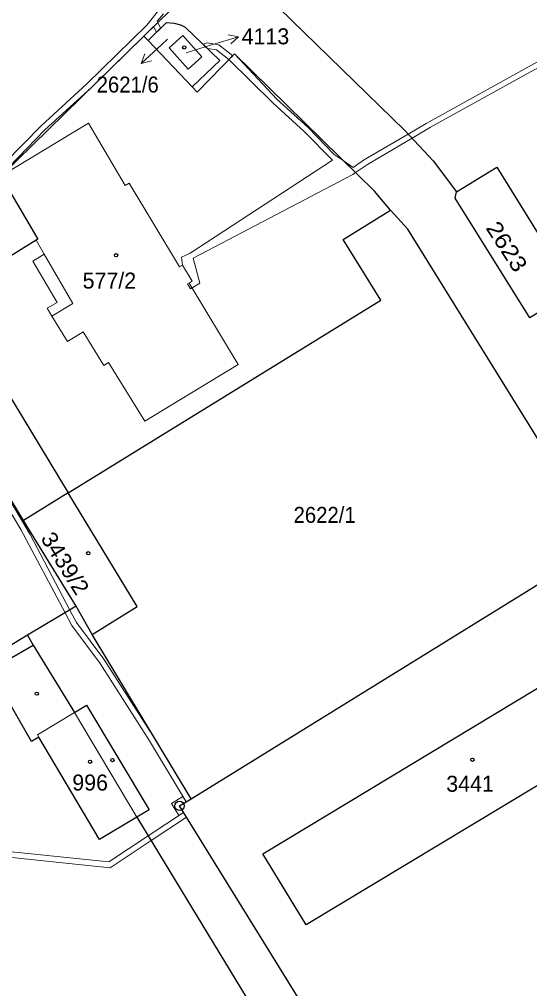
# Model space of a CAD drawing. Extents: x -679733 to -673243, y -1075091 to -1066557.
# Drawn here: x -676074.1 to -676019.9, y -1072275.6 to -1072172.5 of the extents above; entities that cross this region are included whole.
import ezdxf
from ezdxf.enums import TextEntityAlignment as Align

# ---------------------------------------------------------------- set-up
doc = ezdxf.new("R2010")
doc.units = 0
doc.header["$LTSCALE"] = 0.68
for name, color, linetype, lineweight in [('1', 7, 'Continuous', 25), ('13', 7, 'Continuous', 13), ('4', 7, 'Continuous', 13), ('5', 7, 'Continuous', 25), ('7', 7, 'Continuous', 13), ('8', 7, 'Continuous', 25)]:
    doc.layers.add(name, color=color, linetype=linetype, lineweight=lineweight)
doc.layers.add('2', color=7, linetype='Continuous')

msp = doc.modelspace()

# ---------------------------------------------------------------- linework, layer by layer
at = {"layer": '1'}
for p, q in [((-676060.88, -1072174.31), (-676046.51, -1072160.26)), ((-676060.44, -1072174.77), (-676058.49, -1072172.86)), ((-676068.92, -1072222.89), (-676073.68, -1072225.83)), ((-676055.87, -1072255.44), (-676012.06, -1072228.33))]:
    msp.add_line(p, q, dxfattribs=at)
for points in [[(-676046.51, -1072160.26), (-676045.38, -1072170.12), (-676046.52, -1072171.3), (-676033.13, -1072184.36), (-676030.14, -1072187.59), (-676027.64, -1072190.88)], [(-676058.49, -1072172.86), (-676057.66, -1072172.92), (-676056.99, -1072173.1), (-676056.5, -1072173.36), (-676052.79, -1072176.89), (-676055.76, -1072179.69)], [(-676034.65, -1072192.81), (-676036.38, -1072190.81), (-676051.24, -1072176.19), (-676055.21, -1072180.26), (-676055.76, -1072179.69), (-676060.44, -1072174.77), (-676060.88, -1072174.31), (-676076.09, -1072189.19)], [(-676027.64, -1072190.88), (-676023.35, -1072188.23), (-676015.2, -1072201.4), (-676012.56, -1072205.66), (-676006, -1072216.3), (-676000.77, -1072224.76), (-675966.99, -1072203.87)], [(-676076.09, -1072189.19), (-676072.14, -1072195.9), (-676072.34, -1072196.02), (-676079.86, -1072200.68), (-676077.85, -1072203.99), (-676079.72, -1072205.04), (-676068.92, -1072222.89)], [(-676015.2, -1072201.4), (-676019.85, -1072204.29), (-676027.79, -1072191.56), (-676027.64, -1072190.88)], [(-676068.92, -1072222.89), (-676035.71, -1072202.38), (-676039.69, -1072195.93), (-676034.65, -1072192.81)], [(-676012.06, -1072228.33), (-676032.81, -1072194.85), (-676034.65, -1072192.81)], [(-676068.07, -1072234.95), (-676073.68, -1072225.83), (-676084.49, -1072207.92), (-676088.36, -1072201.21)], [(-676066.37, -1072237.96), (-676061.6, -1072234.99), (-676068.92, -1072222.89)], [(-676014.12, -1072325.69), (-676057.08, -1072256.19), (-676055.87, -1072255.44), (-676066.37, -1072237.96), (-676068.07, -1072234.95), (-676073.26, -1072238.04), (-676072.64, -1072239.08)], [(-676073.26, -1072238.04), (-676077.2, -1072240.39), (-676079, -1072241.43), (-676090.15, -1072252.52), (-676100.07, -1072262.49), (-676110, -1072272.34)], [(-676061.63, -1072257.37), (-676065.58, -1072259.75), (-676072.03, -1072248.88), (-676072.83, -1072249.34), (-676077.22, -1072241.71), (-676072.64, -1072239.08)], [(-676072.64, -1072239.08), (-676068.25, -1072246.24), (-676066.97, -1072245.47), (-676060.33, -1072256.59), (-676061.63, -1072257.37)], [(-676061.63, -1072257.37), (-676018.56, -1072328.36), (-676014.12, -1072325.69)]]:
    msp.add_lwpolyline(points, dxfattribs=at)
for points in [[(-676056.18, -1072177.81), (-676058.19, -1072175.56), (-676056.74, -1072174.26), (-676054.73, -1072176.51)], [(-676014.59, -1072240.96), (-676016.22, -1072238.25), (-676011.2, -1072235.2), (-676004.91, -1072245.51), (-676043.63, -1072268.84), (-676048.24, -1072261.29)]]:
    msp.add_lwpolyline(points, close=True, dxfattribs=at)
at = {"layer": '13'}
for points in [[(-676032.79, -1072184.72), (-676032.37, -1072185.17), (-676030.41, -1072184.01), (-676017.65, -1072176.94), (-676008.33, -1072171.37), (-676007.05, -1072170.5), (-676005.58, -1072169.82), (-676004.04, -1072168.08), (-676004.35, -1072167.56), (-676005.96, -1072169.34), (-676007.35, -1072169.98), (-676008.56, -1072170.81), (-676018.08, -1072176.5), (-676030.87, -1072183.59)], [(-676051.85, -1072176.81), (-676051.43, -1072176.39), (-676052.91, -1072175.22), (-676054.16, -1072175.02), (-676054.58, -1072175.18), (-676054.1, -1072175.64), (-676053.15, -1072175.78)], [(-676055.92, -1072201.18), (-676055.75, -1072201.08), (-676054.94, -1072200.59), (-676055.65, -1072197.93), (-676038.67, -1072189.02), (-676038.39, -1072188.83), (-676039.7, -1072187.54), (-676040.64, -1072186.89), (-676043.41, -1072184.03), (-676046.73, -1072181.01), (-676051.24, -1072176.19), (-676051.85, -1072176.81), (-676047.13, -1072181.45), (-676043.83, -1072184.47), (-676040.82, -1072187.5), (-676055.95, -1072197.41), (-676056.89, -1072197.82), (-676056.79, -1072198.67), (-676055.76, -1072200.39), (-676056.06, -1072200.57), (-676056.23, -1072200.67)], [(-676039.7, -1072187.54), (-676038.39, -1072188.83), (-676037.1, -1072187.96), (-676032.37, -1072185.17), (-676032.79, -1072184.72), (-676037.54, -1072187.52), (-676038.64, -1072188.28)], [(-676056.74, -1072255.17), (-676057.96, -1072255.93), (-676057.17, -1072257.21), (-676056.66, -1072256.87), (-676057.08, -1072256.19), (-676056.38, -1072255.76)], [(-676093.69, -1072263.22), (-676092.97, -1072263.76), (-676092.71, -1072263.45), (-676092.91, -1072263.3), (-676089.48, -1072261.32), (-676089.01, -1072260.07), (-676083.02, -1072260.82), (-676064.47, -1072262.76), (-676060.11, -1072259.87), (-676056.35, -1072257.38), (-676056.66, -1072256.87), (-676060.42, -1072259.36), (-676064.62, -1072262.14), (-676082.88, -1072260.24), (-676089.41, -1072259.42), (-676089.96, -1072260.9), (-676093.43, -1072262.91)]]:
    msp.add_lwpolyline(points, close=True, dxfattribs=at)
for points in [[(-676059.32, -1072171.59), (-676060.56, -1072173.14), (-676066.95, -1072179.4), (-676071.81, -1072183.85), (-676075.65, -1072187.79)], [(-676075.25, -1072188.23), (-676071.4, -1072184.29), (-676066.46, -1072179.77), (-676060.88, -1072174.31), (-676059.84, -1072173.29), (-676059.55, -1072173.89), (-676059.1, -1072173.45), (-676059.39, -1072172.85), (-676059.45, -1072172.72), (-676058.81, -1072171.93)], [(-676081.75, -1072213.73), (-676073.97, -1072226.78), (-676069.25, -1072235.65), (-676068.53, -1072237.01), (-676065.52, -1072241.04), (-676060.29, -1072249.25), (-676056.38, -1072255.76), (-676055.87, -1072255.44), (-676059.65, -1072249.14), (-676065.12, -1072240.56), (-676068.03, -1072236.69), (-676068.74, -1072235.35), (-676072.96, -1072227.31), (-676081.19, -1072213.49)]]:
    msp.add_lwpolyline(points, dxfattribs=at)
at = {"layer": '4'}
for p, q in [((-676076.09, -1072189.19), (-676066.75, -1072183.55)), ((-676066.75, -1072183.55), (-676062.86, -1072190.21)), ((-676062.43, -1072189.95), (-676062.86, -1072190.21)), ((-676057.09, -1072198.85), (-676062.43, -1072189.95)), ((-676072.34, -1072196.02), (-676071.47, -1072197.51)), ((-676071.47, -1072197.51), (-676072.67, -1072198.24)), ((-676068.42, -1072202.75), (-676071.47, -1072197.51)), ((-676072.67, -1072198.24), (-676070.1, -1072202.63)), ((-676056.79, -1072198.67), (-676057.09, -1072198.85)), ((-676055.76, -1072200.39), (-676056.79, -1072198.67)), ((-676056.06, -1072200.57), (-676055.76, -1072200.39)), ((-676050.85, -1072209.25), (-676056.06, -1072200.57)), ((-676070.1, -1072202.63), (-676071.15, -1072203.24)), ((-676071.15, -1072203.24), (-676070.65, -1072204.08)), ((-676070.65, -1072204.08), (-676068.42, -1072202.75)), ((-676070.65, -1072204.08), (-676069.01, -1072206.8)), ((-676069.01, -1072206.8), (-676067.32, -1072205.77)), ((-676067.32, -1072205.77), (-676065.13, -1072209.34)), ((-676065.13, -1072209.34), (-676064.64, -1072209.01)), ((-676064.64, -1072209.01), (-676060.79, -1072215.25)), ((-676060.79, -1072215.25), (-676050.85, -1072209.25)), ((-676072.19, -1072248.61), (-676068.25, -1072246.24)), ((-676061.63, -1072257.37), (-676068.25, -1072246.24)), ((-676072.19, -1072248.61), (-676072.03, -1072248.88))]:
    msp.add_line(p, q, dxfattribs=at)
at = {"layer": '5'}
for centre in [(-676056.5968, -1072175.5092), (-676063.8268, -1072197.6092), (-676066.7868, -1072229.3092), (-676072.2668, -1072244.2492), (-676064.2268, -1072251.3092), (-676025.9568, -1072251.2792), (-676066.5968, -1072251.4892)]:
    msp.add_circle(centre, 0.175, dxfattribs=at)
at = {"layer": '7'}
for p, q in [((-676050.81, -1072174.373), (-676051.914, -1072174.187)), ((-676061.155, -1072177.237), (-676060.081, -1072176.92))]:
    msp.add_line(p, q, dxfattribs=at)
for points in [[(-676058.37, -1072174.64), (-676058.96, -1072175.19), (-676061.155, -1072177.237), (-676060.764, -1072176.187)], [(-676056.39, -1072176.09), (-676053.68, -1072175.25), (-676050.81, -1072174.373), (-676051.621, -1072175.144)]]:
    msp.add_lwpolyline(points, dxfattribs=at)
at = {"layer": '8'}
for radius in [0.5, 0.0303]:
    msp.add_circle((-676057.08, -1072256.1899), radius, dxfattribs=at)

# ---------------------------------------------------------------- texts
at = {"layer": '2'}
msp.add_text('4113', height=1.7, dxfattribs=at).set_placement((-676047.96, -1072175.18), align=Align.CENTER)
at = {"layer": '2', "width": 0.95}
msp.add_text('2621/6', height=1.7, dxfattribs=at).set_placement((-676062.599, -1072180.31), align=Align.CENTER)
at = {"layer": '2'}
for s, rotation, width, p in [('2623', 303, 1.15, (-676024.602, -1072194.712)), ('3439/2', 302, 1.05, (-676071.91, -1072227.73))]:
    msp.add_text(s, height=1.7, rotation=rotation, dxfattribs=dict(at, width=width)).set_placement(p)
for s, p in [('577/2', (-676067.39, -1072201.16)), ('996', (-676068.49, -1072254.55)), ('3441', (-676028.74, -1072254.68))]:
    msp.add_text(s, height=1.7, dxfattribs=at).set_placement(p)
at = {"layer": '2', "width": 0.95}
msp.add_text('2622/1', height=1.7, dxfattribs=at).set_placement((-676044.97, -1072226.08))

doc.saveas('drawing.dxf')
